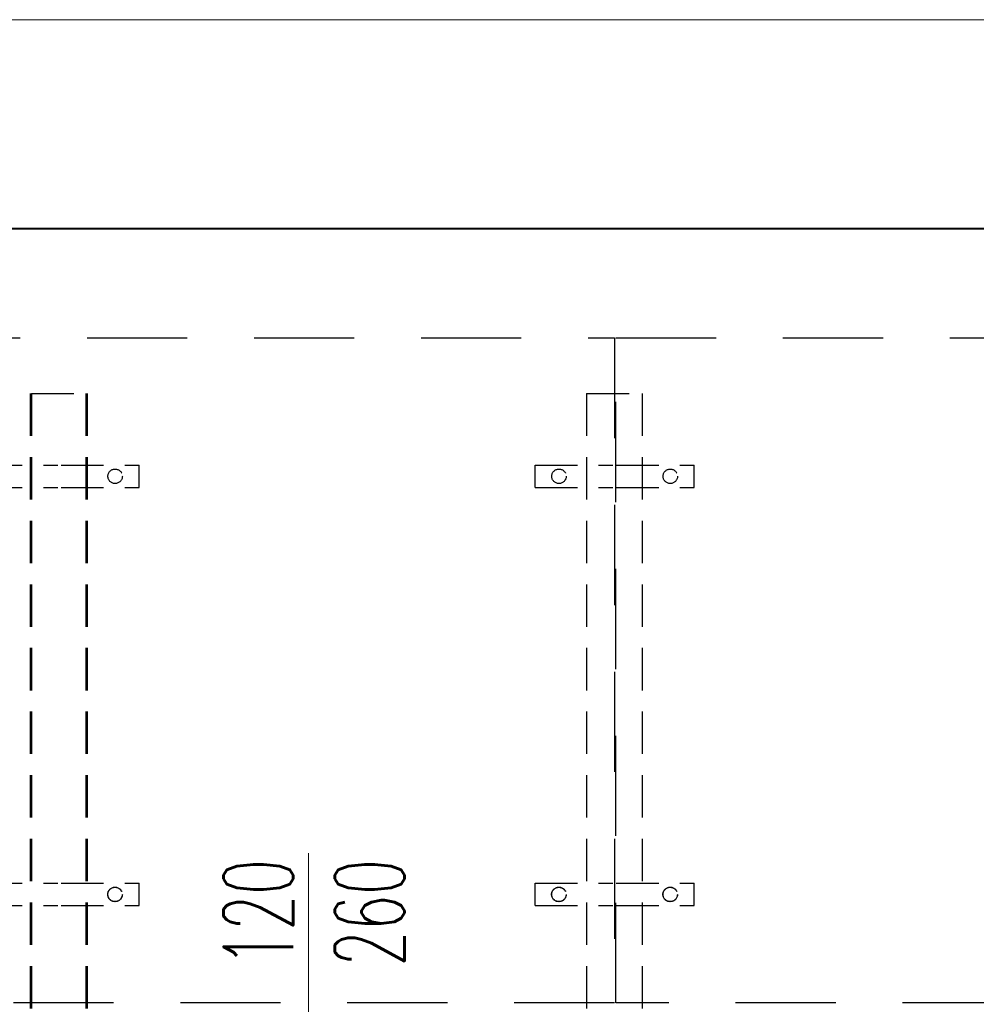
# Model space of a CAD drawing. Header units: centimetres. Extents: x -15121 to 17422, y -60492 to 0.
# Tile 323 of 423: x 2623 to 2795, y -29171 to -28994. Entities that reach past the tile are written whole.
import ezdxf

# ---------------------------------------------------------------- set-up
doc = ezdxf.new("R2010")
doc.units = ezdxf.units.CM
doc.header["$LTSCALE"] = 60
doc.linetypes.add('DASHED', pattern=[19.05, 12.7, -6.35])
doc.linetypes.add('DP', pattern=[0.5, 0.3, -0.2])
doc.layers.add('Aika Obramowanie', color=7, linetype='Continuous', lineweight=15, plot=False)
doc.layers.add('Aika Ramka', color=5, linetype='Continuous', lineweight=40)
doc.layers.add('opisy', color=1, linetype='Continuous', lineweight=15)
doc.layers.add('B-widok-przerywana', color=8, linetype='DASHED')
doc.layers.add('BA_okp', color=2, linetype='Continuous')
doc.styles.add('RomanS', font='romans.shx')

# ---------------------------------------------------------------- blocks, each defined once
blk = doc.blocks.new('A$C01c4ca26')
at = {"layer": 'B-widok-przerywana', "ltscale": 0.01}
for p, q in [((420, 10), (420, 156)), ((430, 10), (430, 156)), ((519.75, 10), (519.75, 156)), ((520, 10), (520, 156)), ((529.75, 10), (529.75, 156)), ((530, 10), (530, 156)), ((424.67, 102), (410.67, 102)), ((410.67, 102), (410.67, 98)), ((439.27, 102), (425.27, 102)), ((439.27, 102), (439.27, 98)), ((524.42, 102), (510.42, 102)), ((510.42, 102), (510.42, 98)), ((539.02, 102), (525.02, 102)), ((424.67, 98), (410.67, 98)), ((439.27, 98), (425.27, 98)), ((524.42, 98), (510.42, 98)), ((539.02, 98), (525.02, 98)), ((424.67, 26.86), (410.67, 26.86)), ((410.67, 26.86), (410.67, 22.86)), ((439.27, 26.86), (425.27, 26.86)), ((439.27, 26.86), (439.27, 22.86)), ((524.42, 26.86), (510.42, 26.86)), ((510.42, 26.86), (510.42, 22.86)), ((539.02, 26.86), (525.02, 26.86)), ((424.67, 22.86), (410.67, 22.86)), ((439.27, 22.86), (425.27, 22.86)), ((524.42, 22.86), (510.42, 22.86)), ((539.02, 22.86), (525.02, 22.86)), ((430, 10), (420, 10)), ((529.75, 10), (519.75, 10))]:
    blk.add_line(p, q, dxfattribs=at)
for centre in [(414.97, 100), (414.97, 100), (415, 100.01), (415, 100.01), (434.97, 100), (434.97, 100), (435, 100.01), (435, 100.01), (514.72, 100), (514.72, 100), (514.75, 100.01), (514.75, 100.01), (414.97, 24.86), (414.97, 24.86), (434.97, 24.86), (434.97, 24.86), (514.72, 24.86), (514.72, 24.86)]:
    blk.add_circle(centre, 1.3, dxfattribs=at)
at = {"layer": 'BA_okp', "color": 8, "linetype": 'DP'}
for points in [[(325.25, 119.5), (424.75, 119.5), (424.75, 0), (325.25, 0)], [(425, 119.5), (549.75, 119.5), (549.75, 0), (425, 0)]]:
    blk.add_lwpolyline(points, close=True, dxfattribs=at)

msp = doc.modelspace()

# ---------------------------------------------------------------- linework, layer by layer
at = {"layer": 'Aika Obramowanie', "transparency": 33554610}
msp.add_lwpolyline([(642.021, -28994.4179), (642.021, -31227.5571), (3690.1709, -31227.5571), (3690.1709, -28994.4179)], close=True, dxfattribs=at)
at = {"layer": 'Aika Ramka', "transparency": 33554610}
msp.add_lwpolyline([(682.576, -29032.0128), (682.576, -31189.9622), (3652.576, -31189.9622), (3652.576, -29032.0128)], close=True, dxfattribs=at)
at = {"layer": 'opisy'}
msp.add_line((2675.0511, -29144.1852), (2675.0511, -29231.0182), dxfattribs=at)

# ---------------------------------------------------------------- block references
at = {"layer": 'BA_okp', "rotation": 180}
msp.add_blockref('A$C01c4ca26', (3155.0511, -29051.6017), dxfattribs=at)

# ---------------------------------------------------------------- texts
at = {"layer": 'opisy', "color": 1, "style": 'RomanS', "width": 0.6}
for s, p in [('120', (2672.3221, -29164.5423)), ('260', (2692.3221, -29164.5423))]:
    msp.add_text(s, height=12.5, rotation=90, dxfattribs=at).set_placement(p)

doc.saveas('drawing.dxf')
